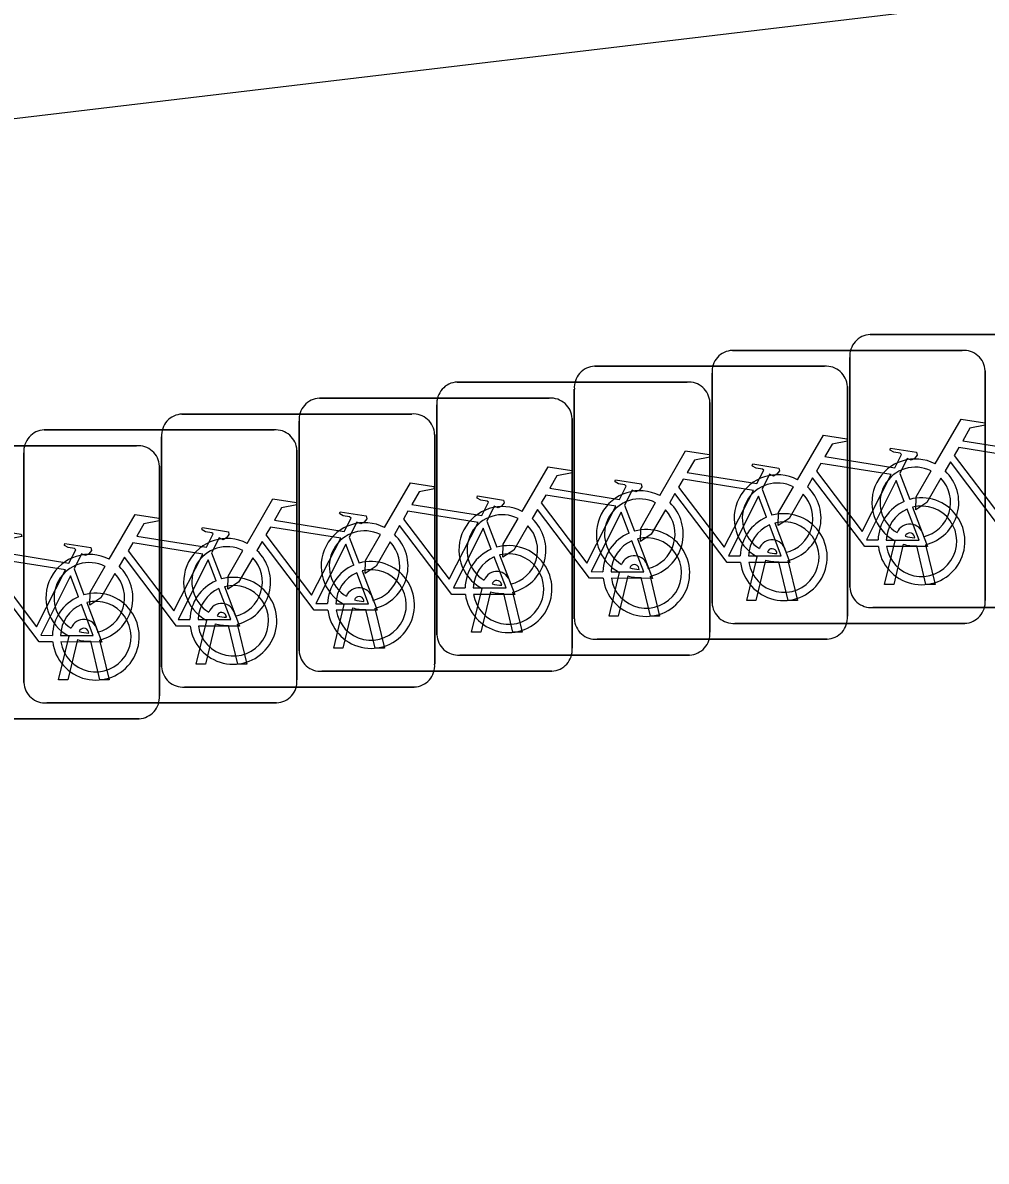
# Model space of a CAD drawing. Extents: x 162186 to 163152, y 385513 to 386513.
# Drawn here: x 162763.848 to 162767.373, y 386428.267 to 386432.433 of the extents above; entities that cross this region are included whole.
import ezdxf

# ---------------------------------------------------------------- set-up
doc = ezdxf.new("R2010")
doc.units = 0
doc.layers.add('IMGEO_Fietsenrek', color=7, linetype='Continuous')
doc.layers.add('IMGEO_Voetpad_open', color=7, linetype='Continuous')

msp = doc.modelspace()

# ---------------------------------------------------------------- linework, layer by layer
at = {"layer": 'IMGEO_Fietsenrek'}
for p, q in [((162766.9479, 386431.2925), (162767.7888, 386431.2925)), ((162767.7888, 386431.2925), (162766.9479, 386431.2925)), ((162766.4439, 386431.2345), (162767.2848, 386431.2345)), ((162767.2848, 386431.2345), (162766.4439, 386431.2345)), ((162766.8735, 386430.3679), (162766.8735, 386431.2088)), ((162766.8735, 386431.2088), (162766.8735, 386430.3679)), ((162765.9399, 386431.1765), (162766.7808, 386431.1765)), ((162766.7808, 386431.1765), (162765.9399, 386431.1765)), ((162766.3695, 386430.3099), (162766.3695, 386431.1508)), ((162766.3695, 386431.1508), (162766.3695, 386430.3099)), ((162767.3685, 386431.1601), (162767.3685, 386430.3192)), ((162767.3685, 386430.3192), (162767.3685, 386431.1601)), ((162765.4369, 386431.1185), (162766.2778, 386431.1185)), ((162766.2778, 386431.1185), (162765.4369, 386431.1185)), ((162766.8645, 386431.1021), (162766.8645, 386430.2612)), ((162766.8645, 386430.2612), (162766.8645, 386431.1021)), ((162765.8655, 386430.2519), (162765.8655, 386431.0928)), ((162765.8655, 386431.0928), (162765.8655, 386430.2519)), ((162764.9329, 386431.0595), (162765.7738, 386431.0595)), ((162765.7738, 386431.0595), (162764.9329, 386431.0595)), ((162765.3625, 386430.1939), (162765.3625, 386431.0348)), ((162765.3625, 386431.0348), (162765.3625, 386430.1939)), ((162766.3615, 386431.0441), (162766.3615, 386430.2032)), ((162766.3615, 386430.2032), (162766.3615, 386431.0441)), ((162764.4299, 386431.0015), (162765.2708, 386431.0015)), ((162765.2708, 386431.0015), (162764.4299, 386431.0015)), ((162765.8575, 386430.9851), (162765.8575, 386430.1442)), ((162765.8575, 386430.1442), (162765.8575, 386430.9851)), ((162763.9259, 386430.9435), (162764.7668, 386430.9435)), ((162764.7668, 386430.9435), (162763.9259, 386430.9435)), ((162764.8585, 386430.1349), (162764.8585, 386430.9758)), ((162764.8585, 386430.9758), (162764.8585, 386430.1349)), ((162764.3555, 386430.0769), (162764.3555, 386430.9178)), ((162764.3555, 386430.9178), (162764.3555, 386430.0769)), ((162765.3545, 386430.9271), (162765.3545, 386430.0862)), ((162765.3545, 386430.0862), (162765.3545, 386430.9271)), ((162763.4229, 386430.8855), (162764.2638, 386430.8855)), ((162764.2638, 386430.8855), (162763.4229, 386430.8855)), ((162763.8515, 386430.0189), (162763.8515, 386430.8598)), ((162763.8515, 386430.8598), (162763.8515, 386430.0189)), ((162764.8505, 386430.8691), (162764.8505, 386430.0282)), ((162764.8505, 386430.0282), (162764.8505, 386430.8691)), ((162764.3475, 386430.8111), (162764.3475, 386429.9702)), ((162764.3475, 386429.9702), (162764.3475, 386430.8111)), ((162767.0562, 386430.7842), (162767.0925, 386430.689)), ((162766.5522, 386430.7262), (162766.5885, 386430.631)), ((162766.0492, 386430.6682), (162766.0855, 386430.573)), ((162765.5452, 386430.6092), (162765.5815, 386430.514)), ((162767.1416, 386430.5604), (162767.1434, 386430.5525)), ((162765.0422, 386430.5512), (162765.0785, 386430.456)), ((162767.0005, 386430.3773), (162767.0388, 386430.5373)), ((162767.0692, 386430.5251), (162767.0339, 386430.3773)), ((162767.1109, 386430.5489), (162767.1099, 386430.5532)), ((162767.152, 386430.3773), (162767.1181, 386430.519)), ((162767.1504, 386430.5233), (162767.1854, 386430.3773)), ((162764.5382, 386430.4932), (162764.5745, 386430.398)), ((162766.4965, 386430.3193), (162766.5348, 386430.4793)), ((162766.6069, 386430.4909), (162766.6059, 386430.4952)), ((162766.6376, 386430.5024), (162766.6394, 386430.4945)), ((162764.0352, 386430.4352), (162764.0715, 386430.34)), ((162766.1029, 386430.4329), (162766.1019, 386430.4372)), ((162766.1336, 386430.4444), (162766.1354, 386430.4365)), ((162766.5652, 386430.4671), (162766.5299, 386430.3193)), ((162766.648, 386430.3193), (162766.6141, 386430.461)), ((162766.6464, 386430.4653), (162766.6814, 386430.3193)), ((162765.9925, 386430.2613), (162766.0308, 386430.4213)), ((162766.0612, 386430.4091), (162766.0259, 386430.2613)), ((162766.144, 386430.2613), (162766.1101, 386430.403)), ((162766.1424, 386430.4073), (162766.1774, 386430.2613)), ((162765.4895, 386430.2033), (162765.5278, 386430.3633)), ((162765.5999, 386430.3749), (162765.5989, 386430.3792)), ((162765.6306, 386430.3864), (162765.6324, 386430.3785)), ((162767.0339, 386430.3773), (162767.0005, 386430.3773)), ((162767.1854, 386430.3773), (162767.152, 386430.3773)), ((162765.0959, 386430.3159), (162765.0949, 386430.3202)), ((162765.1266, 386430.3274), (162765.1284, 386430.3195)), ((162765.5582, 386430.3511), (162765.5229, 386430.2033)), ((162765.641, 386430.2033), (162765.6071, 386430.345)), ((162765.6394, 386430.3493), (162765.6744, 386430.2033)), ((162766.5299, 386430.3193), (162766.4965, 386430.3193)), ((162766.6814, 386430.3193), (162766.648, 386430.3193)), ((162764.6236, 386430.2694), (162764.6254, 386430.2615)), ((162764.9855, 386430.1443), (162765.0238, 386430.3043)), ((162765.0542, 386430.2921), (162765.0189, 386430.1443)), ((162765.137, 386430.1443), (162765.1031, 386430.286)), ((162765.1354, 386430.2903), (162765.1704, 386430.1443)), ((162767.7981, 386430.2935), (162766.9572, 386430.2935)), ((162766.9572, 386430.2935), (162767.7981, 386430.2935)), ((162764.4825, 386430.0863), (162764.5208, 386430.2463)), ((162764.5512, 386430.2341), (162764.5159, 386430.0863)), ((162764.5929, 386430.2579), (162764.5919, 386430.2622)), ((162764.634, 386430.0863), (162764.6001, 386430.228)), ((162764.6324, 386430.2323), (162764.6674, 386430.0863)), ((162766.0259, 386430.2613), (162765.9925, 386430.2613)), ((162766.1774, 386430.2613), (162766.144, 386430.2613)), ((162767.2941, 386430.2355), (162766.4532, 386430.2355)), ((162766.4532, 386430.2355), (162767.2941, 386430.2355)), ((162763.9785, 386430.0283), (162764.0168, 386430.1883)), ((162764.0889, 386430.1999), (162764.0879, 386430.2042)), ((162764.1196, 386430.2114), (162764.1214, 386430.2035)), ((162765.5229, 386430.2033), (162765.4895, 386430.2033)), ((162765.6744, 386430.2033), (162765.641, 386430.2033)), ((162764.0472, 386430.1761), (162764.0119, 386430.0283)), ((162764.13, 386430.0283), (162764.0961, 386430.17)), ((162764.1284, 386430.1743), (162764.1634, 386430.0283)), ((162765.0189, 386430.1443), (162764.9855, 386430.1443)), ((162765.1704, 386430.1443), (162765.137, 386430.1443)), ((162766.7901, 386430.1775), (162765.9492, 386430.1775)), ((162765.9492, 386430.1775), (162766.7901, 386430.1775)), ((162766.2871, 386430.1195), (162765.4462, 386430.1195)), ((162765.4462, 386430.1195), (162766.2871, 386430.1195)), ((162764.5159, 386430.0863), (162764.4825, 386430.0863)), ((162764.6674, 386430.0863), (162764.634, 386430.0863)), ((162765.7831, 386430.0605), (162764.9422, 386430.0605)), ((162764.9422, 386430.0605), (162765.7831, 386430.0605)), ((162764.0119, 386430.0283), (162763.9785, 386430.0283)), ((162764.1634, 386430.0283), (162764.13, 386430.0283)), ((162765.2801, 386430.0025), (162764.4392, 386430.0025)), ((162764.4392, 386430.0025), (162765.2801, 386430.0025)), ((162764.7761, 386429.9445), (162763.9352, 386429.9445)), ((162763.9352, 386429.9445), (162764.7761, 386429.9445)), ((162764.2731, 386429.8865), (162763.4322, 386429.8865)), ((162763.4322, 386429.8865), (162764.2731, 386429.8865))]:
    msp.add_line(p, q, dxfattribs=at)
for points in [[(162767.1861, 386430.8192), (162767.2808, 386430.9827), (162767.367, 386430.9689), (162767.3687, 386430.9602), (162767.3126, 386430.9493), (162767.2864, 386430.904), (162767.5416, 386430.8632)], [(162766.6821, 386430.7612), (162766.7768, 386430.9247), (162766.863, 386430.9109), (162766.8647, 386430.9022), (162766.8086, 386430.8913), (162766.7824, 386430.846), (162767.0376, 386430.8052)], [(162766.1781, 386430.7032), (162766.2728, 386430.8667), (162766.359, 386430.8529), (162766.3607, 386430.8442), (162766.3046, 386430.8333), (162766.2784, 386430.788), (162766.5336, 386430.7472)], [(162767.0376, 386430.8052), (162767.0626, 386430.854), (162767.0575, 386430.858), (162767.0343, 386430.8617), (162767.0216, 386430.8692), (162767.0206, 386430.8723), (162767.0228, 386430.8769), (162767.1176, 386430.8618), (162767.1199, 386430.8515), (162767.1105, 386430.8391), (162767.0981, 386430.8327), (162767.0836, 386430.8389), (162767.0562, 386430.7842)], [(162767.5287, 386430.838), (162767.2719, 386430.879), (162767.2552, 386430.8502), (162767.4222, 386430.6299), (162767.5287, 386430.838)], [(162766.5336, 386430.7472), (162766.5586, 386430.796), (162766.5535, 386430.8), (162766.5303, 386430.8037), (162766.5176, 386430.8112), (162766.5166, 386430.8143), (162766.5188, 386430.8189), (162766.6136, 386430.8038), (162766.6159, 386430.7935), (162766.6065, 386430.7811), (162766.5941, 386430.7747), (162766.5796, 386430.7809), (162766.5522, 386430.7262)], [(162767.0247, 386430.78), (162766.7679, 386430.821), (162766.7512, 386430.7922), (162766.9182, 386430.5719), (162767.0247, 386430.78)], [(162767.4818, 386430.5745), (162767.4321, 386430.5746), (162767.2414, 386430.8263), (162767.2224, 386430.7935)], [(162765.6751, 386430.6452), (162765.7698, 386430.8087), (162765.856, 386430.7949), (162765.8577, 386430.7862), (162765.8016, 386430.7753), (162765.7754, 386430.73), (162766.0306, 386430.6892)], [(162766.9778, 386430.5165), (162766.9281, 386430.5166), (162766.7374, 386430.7683), (162766.7184, 386430.7355)], [(162767.2068, 386430.7667), (162767.1552, 386430.6775), (162767.1153, 386430.6515), (162767.1165, 386430.699), (162767.171, 386430.7932)], [(162765.1711, 386430.5862), (162765.2658, 386430.7497), (162765.352, 386430.7359), (162765.3537, 386430.7272), (162765.2976, 386430.7163), (162765.2714, 386430.671), (162765.5266, 386430.6302)], [(162766.0306, 386430.6892), (162766.0556, 386430.738), (162766.0505, 386430.742), (162766.0273, 386430.7457), (162766.0146, 386430.7532), (162766.0136, 386430.7563), (162766.0158, 386430.7609), (162766.1106, 386430.7458), (162766.1129, 386430.7355), (162766.1035, 386430.7231), (162766.0911, 386430.7167), (162766.0766, 386430.7229), (162766.0492, 386430.6682)], [(162766.5207, 386430.722), (162766.2639, 386430.763), (162766.2472, 386430.7342), (162766.4142, 386430.5139), (162766.5207, 386430.722)], [(162766.7028, 386430.7087), (162766.6512, 386430.6195), (162766.6113, 386430.5935), (162766.6125, 386430.641), (162766.667, 386430.7352)], [(162767.0727, 386430.682), (162767.0434, 386430.7588), (162766.934, 386430.5407), (162766.9767, 386430.5406)], [(162764.6681, 386430.5282), (162764.7628, 386430.6917), (162764.849, 386430.6779), (162764.8507, 386430.6692), (162764.7946, 386430.6583), (162764.7684, 386430.613), (162765.0236, 386430.5722)], [(162765.5266, 386430.6302), (162765.5516, 386430.679), (162765.5465, 386430.683), (162765.5233, 386430.6867), (162765.5106, 386430.6942), (162765.5096, 386430.6973), (162765.5118, 386430.7019), (162765.6066, 386430.6868), (162765.6089, 386430.6765), (162765.5995, 386430.6641), (162765.5871, 386430.6577), (162765.5726, 386430.6639), (162765.5452, 386430.6092)], [(162766.0177, 386430.664), (162765.7609, 386430.705), (162765.7442, 386430.6762), (162765.9112, 386430.4559), (162766.0177, 386430.664)], [(162766.4738, 386430.4585), (162766.4241, 386430.4586), (162766.2334, 386430.7103), (162766.2144, 386430.6775)], [(162766.5687, 386430.624), (162766.5394, 386430.7008), (162766.43, 386430.4827), (162766.4727, 386430.4826)], [(162765.0236, 386430.5722), (162765.0486, 386430.621), (162765.0435, 386430.625), (162765.0203, 386430.6287), (162765.0076, 386430.6362), (162765.0066, 386430.6393), (162765.0088, 386430.6439), (162765.1036, 386430.6288), (162765.1059, 386430.6185), (162765.0965, 386430.6061), (162765.0841, 386430.5997), (162765.0696, 386430.6059), (162765.0422, 386430.5512)], [(162765.5137, 386430.605), (162765.2569, 386430.646), (162765.2402, 386430.6172), (162765.4072, 386430.3969), (162765.5137, 386430.605)], [(162765.9708, 386430.4005), (162765.9211, 386430.4006), (162765.7304, 386430.6523), (162765.7114, 386430.6195)], [(162766.1988, 386430.6507), (162766.1472, 386430.5615), (162766.1073, 386430.5355), (162766.1085, 386430.583), (162766.163, 386430.6772)], [(162767.0067, 386430.5405), (162767.1266, 386430.5403), (162767.0834, 386430.6539)], [(162767.1032, 386430.6608), (162767.1582, 386430.5162), (162767.0081, 386430.5165)], [(162764.1641, 386430.4702), (162764.2588, 386430.6337), (162764.345, 386430.6199), (162764.3467, 386430.6112), (162764.2906, 386430.6003), (162764.2644, 386430.555), (162764.5196, 386430.5142)], [(162765.6958, 386430.5927), (162765.6442, 386430.5035), (162765.6043, 386430.4775), (162765.6055, 386430.525), (162765.66, 386430.6192)], [(162766.0657, 386430.566), (162766.0364, 386430.6428), (162765.927, 386430.4247), (162765.9697, 386430.4246)], [(162766.5992, 386430.6028), (162766.6542, 386430.4582), (162766.5041, 386430.4585)], [(162763.6611, 386430.4122), (162763.7558, 386430.5757), (162763.842, 386430.5619), (162763.8437, 386430.5532), (162763.7876, 386430.5423), (162763.7614, 386430.497), (162764.0166, 386430.4562)], [(162764.5196, 386430.5142), (162764.5446, 386430.563), (162764.5395, 386430.567), (162764.5163, 386430.5707), (162764.5036, 386430.5782), (162764.5026, 386430.5813), (162764.5048, 386430.5859), (162764.5996, 386430.5708), (162764.6019, 386430.5605), (162764.5925, 386430.5481), (162764.5801, 386430.5417), (162764.5656, 386430.5479), (162764.5382, 386430.4932)], [(162765.0107, 386430.547), (162764.7539, 386430.588), (162764.7372, 386430.5592), (162764.9042, 386430.3389), (162765.0107, 386430.547)], [(162765.1918, 386430.5337), (162765.1402, 386430.4445), (162765.1003, 386430.4185), (162765.1015, 386430.466), (162765.156, 386430.5602)], [(162765.4668, 386430.3415), (162765.4171, 386430.3416), (162765.2264, 386430.5933), (162765.2074, 386430.5605)], [(162765.5617, 386430.507), (162765.5324, 386430.5838), (162765.423, 386430.3657), (162765.4657, 386430.3656)], [(162766.5027, 386430.4825), (162766.6226, 386430.4823), (162766.5794, 386430.5959)], [(162764.0166, 386430.4562), (162764.0416, 386430.505), (162764.0365, 386430.509), (162764.0133, 386430.5127), (162764.0006, 386430.5202), (162763.9996, 386430.5233), (162764.0018, 386430.5279), (162764.0966, 386430.5128), (162764.0989, 386430.5025), (162764.0895, 386430.4901), (162764.0771, 386430.4837), (162764.0626, 386430.4899), (162764.0352, 386430.4352)], [(162764.5067, 386430.489), (162764.2499, 386430.53), (162764.2332, 386430.5012), (162764.4002, 386430.2809), (162764.5067, 386430.489)], [(162764.9638, 386430.2835), (162764.9141, 386430.2836), (162764.7234, 386430.5353), (162764.7044, 386430.5025)], [(162765.0587, 386430.449), (162765.0294, 386430.5258), (162764.92, 386430.3077), (162764.9627, 386430.3076)], [(162765.9997, 386430.4245), (162766.1196, 386430.4243), (162766.0764, 386430.5379)], [(162766.0962, 386430.5448), (162766.1512, 386430.4002), (162766.0011, 386430.4005)], [(162764.4598, 386430.2255), (162764.4101, 386430.2256), (162764.2194, 386430.4773), (162764.2004, 386430.4445)], [(162764.6888, 386430.4757), (162764.6372, 386430.3865), (162764.5973, 386430.3605), (162764.5985, 386430.408), (162764.653, 386430.5022)], [(162765.4957, 386430.3655), (162765.6156, 386430.3653), (162765.5724, 386430.4789)], [(162765.5922, 386430.4858), (162765.6472, 386430.3412), (162765.4971, 386430.3415)], [(162764.0037, 386430.431), (162763.7469, 386430.472), (162763.7302, 386430.4432), (162763.8972, 386430.2229), (162764.0037, 386430.431)], [(162764.1848, 386430.4177), (162764.1332, 386430.3285), (162764.0933, 386430.3025), (162764.0945, 386430.35), (162764.149, 386430.4442)], [(162764.5547, 386430.391), (162764.5254, 386430.4678), (162764.416, 386430.2497), (162764.4587, 386430.2496)], [(162763.9568, 386430.1675), (162763.9071, 386430.1676), (162763.7164, 386430.4193), (162763.6974, 386430.3865)], [(162764.0517, 386430.333), (162764.0224, 386430.4098), (162763.913, 386430.1917), (162763.9557, 386430.1916)], [(162764.9927, 386430.3075), (162765.1126, 386430.3073), (162765.0694, 386430.4209)], [(162765.0892, 386430.4278), (162765.1442, 386430.2832), (162764.9941, 386430.2835)], [(162764.4887, 386430.2495), (162764.6086, 386430.2493), (162764.5654, 386430.3629)], [(162764.5852, 386430.3698), (162764.6402, 386430.2252), (162764.4901, 386430.2255)], [(162764.0822, 386430.3118), (162764.1372, 386430.1672), (162763.9871, 386430.1675)], [(162763.9857, 386430.1915), (162764.1056, 386430.1913), (162764.0624, 386430.3049)]]:
    msp.add_lwpolyline(points, dxfattribs=at)
for centre, radius, start, end in [((162766.9512, 386431.2146), 0.0779, 92.4484, 184.2845), ((162766.9512, 386431.2146), 0.0779, 92.4484, 184.2845), ((162766.4472, 386431.1566), 0.0779, 92.4484, 184.2845), ((162766.4472, 386431.1566), 0.0779, 92.4484, 184.2845), ((162767.2906, 386431.1568), 0.0779, 2.4484, 94.2845), ((162767.2906, 386431.1568), 0.0779, 2.4484, 94.2845), ((162765.9432, 386431.0986), 0.0779, 92.4484, 184.2845), ((162765.9432, 386431.0986), 0.0779, 92.4484, 184.2845), ((162766.7866, 386431.0988), 0.0779, 2.4484, 94.2845), ((162766.7866, 386431.0988), 0.0779, 2.4484, 94.2845), ((162765.4402, 386431.0406), 0.0779, 92.4484, 184.2845), ((162765.4402, 386431.0406), 0.0779, 92.4484, 184.2845), ((162766.2836, 386431.0408), 0.0779, 2.4484, 94.2845), ((162766.2836, 386431.0408), 0.0779, 2.4484, 94.2845), ((162765.7796, 386430.9818), 0.0779, 2.4484, 94.2845), ((162765.7796, 386430.9818), 0.0779, 2.4484, 94.2845), ((162764.9362, 386430.9816), 0.0779, 92.4484, 184.2845), ((162764.9362, 386430.9816), 0.0779, 92.4484, 184.2845), ((162764.4332, 386430.9236), 0.0779, 92.4484, 184.2845), ((162764.4332, 386430.9236), 0.0779, 92.4484, 184.2845), ((162765.2766, 386430.9238), 0.0779, 2.4484, 94.2845), ((162765.2766, 386430.9238), 0.0779, 2.4484, 94.2845), ((162763.9292, 386430.8656), 0.0779, 92.4484, 184.2845), ((162763.9292, 386430.8656), 0.0779, 92.4484, 184.2845), ((162764.7726, 386430.8658), 0.0779, 2.4484, 94.2845), ((162764.7726, 386430.8658), 0.0779, 2.4484, 94.2845), ((162764.2696, 386430.8078), 0.0779, 2.4484, 94.2845), ((162764.2696, 386430.8078), 0.0779, 2.4484, 94.2845), ((162767.1131, 386430.6779), 0.159, 62.6766, 242.1369), ((162766.6091, 386430.6199), 0.159, 62.6766, 242.1369), ((162767.1131, 386430.6779), 0.129, 63.3192, 238.903), ((162767.1131, 386430.6779), 0.159, 283.5766, 46.6042), ((162766.6091, 386430.6199), 0.129, 63.3192, 238.903), ((162766.6091, 386430.6199), 0.159, 283.5766, 46.6042), ((162767.1131, 386430.6779), 0.129, 283.6043, 43.4302), ((162766.1051, 386430.5619), 0.159, 62.6766, 242.1369), ((162766.1051, 386430.5619), 0.129, 63.3192, 238.903), ((162766.6091, 386430.6199), 0.129, 283.6043, 43.4302), ((162767.1357, 386430.5359), 0.159, 187.0065, 105.7708), ((162765.6021, 386430.5039), 0.159, 62.6766, 242.1369), ((162766.1051, 386430.5619), 0.129, 283.6043, 43.4302), ((162766.1051, 386430.5619), 0.159, 283.5766, 46.6042), ((162767.1357, 386430.5359), 0.159, 113.3408, 178.3217), ((162767.1357, 386430.5359), 0.129, 113.923, 177.9556), ((162767.1357, 386430.5359), 0.129, 188.6715, 104.5883), ((162765.0981, 386430.4449), 0.159, 62.6766, 242.1369), ((162765.6021, 386430.5039), 0.129, 63.3192, 238.903), ((162765.6021, 386430.5039), 0.159, 283.5766, 46.6042), ((162766.6317, 386430.4779), 0.159, 113.3408, 178.3217), ((162766.6317, 386430.4779), 0.159, 187.0065, 105.7708), ((162766.6317, 386430.4779), 0.129, 188.6715, 104.5883), ((162765.0981, 386430.4449), 0.129, 63.3192, 238.903), ((162765.0981, 386430.4449), 0.159, 283.5766, 46.6042), ((162765.6021, 386430.5039), 0.129, 283.6043, 43.4302), ((162766.1287, 386430.4199), 0.159, 113.3408, 178.3217), ((162766.1287, 386430.4199), 0.159, 187.0065, 105.7708), ((162766.6317, 386430.4779), 0.129, 113.923, 177.9556), ((162767.0929, 386430.5493), 0.0499, 12.8025, 158.6934), ((162767.0929, 386430.5493), 0.0174, 12.8025, 163.4502), ((162764.5951, 386430.3869), 0.159, 62.6766, 242.1369), ((162765.0981, 386430.4449), 0.129, 283.6043, 43.4302), ((162765.6247, 386430.3609), 0.159, 187.0065, 105.7708), ((162766.1287, 386430.4199), 0.129, 113.923, 177.9556), ((162766.1287, 386430.4199), 0.129, 188.6715, 104.5883), ((162766.5889, 386430.4913), 0.0499, 12.8025, 158.6934), ((162767.1131, 386430.6779), 0.159, 253.9967, 271.7867), ((162767.1131, 386430.6779), 0.129, 253.415, 269.0204), ((162764.0911, 386430.3289), 0.159, 62.6766, 242.1369), ((162764.5951, 386430.3869), 0.129, 63.3192, 238.903), ((162764.5951, 386430.3869), 0.159, 283.5766, 46.6042), ((162765.6247, 386430.3609), 0.159, 113.3408, 178.3217), ((162765.6247, 386430.3609), 0.129, 113.923, 177.9556), ((162765.6247, 386430.3609), 0.129, 188.6715, 104.5883), ((162766.0849, 386430.4333), 0.0499, 12.8025, 158.6934), ((162766.5889, 386430.4913), 0.0174, 12.8025, 163.4502), ((162766.6091, 386430.6199), 0.129, 253.415, 269.0204), ((162764.0911, 386430.3289), 0.129, 63.3192, 238.903), ((162764.0911, 386430.3289), 0.159, 283.5766, 46.6042), ((162764.5951, 386430.3869), 0.129, 283.6043, 43.4302), ((162765.1217, 386430.3029), 0.159, 113.3408, 178.3217), ((162765.1217, 386430.3029), 0.159, 187.0065, 105.7708), ((162766.0849, 386430.4333), 0.0174, 12.8025, 163.4502), ((162766.1051, 386430.5619), 0.129, 253.415, 269.0204), ((162766.6091, 386430.6199), 0.159, 253.9967, 271.7867), ((162764.0911, 386430.3289), 0.129, 283.6043, 43.4302), ((162764.6177, 386430.2449), 0.159, 187.0065, 105.7708), ((162765.1217, 386430.3029), 0.129, 113.923, 177.9556), ((162765.1217, 386430.3029), 0.129, 188.6715, 104.5883), ((162765.5819, 386430.3753), 0.0499, 12.8025, 158.6934), ((162766.1051, 386430.5619), 0.159, 253.9967, 271.7867), ((162764.6177, 386430.2449), 0.159, 113.3408, 178.3217), ((162764.6177, 386430.2449), 0.129, 113.923, 177.9556), ((162764.6177, 386430.2449), 0.129, 188.6715, 104.5883), ((162765.0779, 386430.3163), 0.0499, 12.8025, 158.6934), ((162765.5819, 386430.3753), 0.0174, 12.8025, 163.4502), ((162765.6021, 386430.5039), 0.129, 253.415, 269.0204), ((162766.9514, 386430.3712), 0.0779, 182.4484, 274.2845), ((162766.9514, 386430.3712), 0.0779, 182.4484, 274.2845), ((162764.1147, 386430.1869), 0.159, 113.3408, 178.3217), ((162764.1147, 386430.1869), 0.159, 187.0065, 105.7708), ((162764.1147, 386430.1869), 0.129, 188.6715, 104.5883), ((162765.0779, 386430.3163), 0.0174, 12.8025, 163.4502), ((162765.0981, 386430.4449), 0.129, 253.415, 269.0204), ((162765.6021, 386430.5039), 0.159, 253.9967, 271.7867), ((162766.4474, 386430.3132), 0.0779, 182.4484, 274.2845), ((162766.4474, 386430.3132), 0.0779, 182.4484, 274.2845), ((162767.2908, 386430.3134), 0.0779, 272.4484, 4.2845), ((162767.2908, 386430.3134), 0.0779, 272.4484, 4.2845), ((162764.1147, 386430.1869), 0.129, 113.923, 177.9556), ((162764.5749, 386430.2583), 0.0499, 12.8025, 158.6934), ((162764.5749, 386430.2583), 0.0174, 12.8025, 163.4502), ((162765.0981, 386430.4449), 0.159, 253.9967, 271.7867), ((162764.0709, 386430.2003), 0.0499, 12.8025, 158.6934), ((162764.5951, 386430.3869), 0.159, 253.9967, 271.7867), ((162764.5951, 386430.3869), 0.129, 253.415, 269.0204), ((162765.9434, 386430.2552), 0.0779, 182.4484, 274.2845), ((162765.9434, 386430.2552), 0.0779, 182.4484, 274.2845), ((162766.7868, 386430.2554), 0.0779, 272.4484, 4.2845), ((162766.7868, 386430.2554), 0.0779, 272.4484, 4.2845), ((162764.0709, 386430.2003), 0.0174, 12.8025, 163.4502), ((162764.0911, 386430.3289), 0.129, 253.415, 269.0204), ((162765.4404, 386430.1972), 0.0779, 182.4484, 274.2845), ((162765.4404, 386430.1972), 0.0779, 182.4484, 274.2845), ((162766.2838, 386430.1974), 0.0779, 272.4484, 4.2845), ((162766.2838, 386430.1974), 0.0779, 272.4484, 4.2845), ((162764.0911, 386430.3289), 0.159, 253.9967, 271.7867), ((162765.7798, 386430.1384), 0.0779, 272.4484, 4.2845), ((162765.7798, 386430.1384), 0.0779, 272.4484, 4.2845), ((162764.9364, 386430.1382), 0.0779, 182.4484, 274.2845), ((162764.9364, 386430.1382), 0.0779, 182.4484, 274.2845), ((162764.4334, 386430.0802), 0.0779, 182.4484, 274.2845), ((162764.4334, 386430.0802), 0.0779, 182.4484, 274.2845), ((162765.2768, 386430.0804), 0.0779, 272.4484, 4.2845), ((162765.2768, 386430.0804), 0.0779, 272.4484, 4.2845), ((162763.9294, 386430.0222), 0.0779, 182.4484, 274.2845), ((162763.9294, 386430.0222), 0.0779, 182.4484, 274.2845), ((162764.7728, 386430.0224), 0.0779, 272.4484, 4.2845), ((162764.7728, 386430.0224), 0.0779, 272.4484, 4.2845), ((162764.2698, 386429.9644), 0.0779, 272.4484, 4.2845), ((162764.2698, 386429.9644), 0.0779, 272.4484, 4.2845)]:
    msp.add_arc(centre, radius, start, end, dxfattribs=at)
at = {"layer": 'IMGEO_Voetpad_open'}
msp.add_lwpolyline([(162937.766, 386460.481), (162934.477, 386459.931), (162894.907, 386453.027), (162819.461, 386440.236), (162799.345, 386437.091), (162771.737, 386433.026), (162747.295, 386430.111), (162736.141, 386429.087), (162728.219, 386428.267)], dxfattribs=at)

doc.saveas('drawing.dxf')
